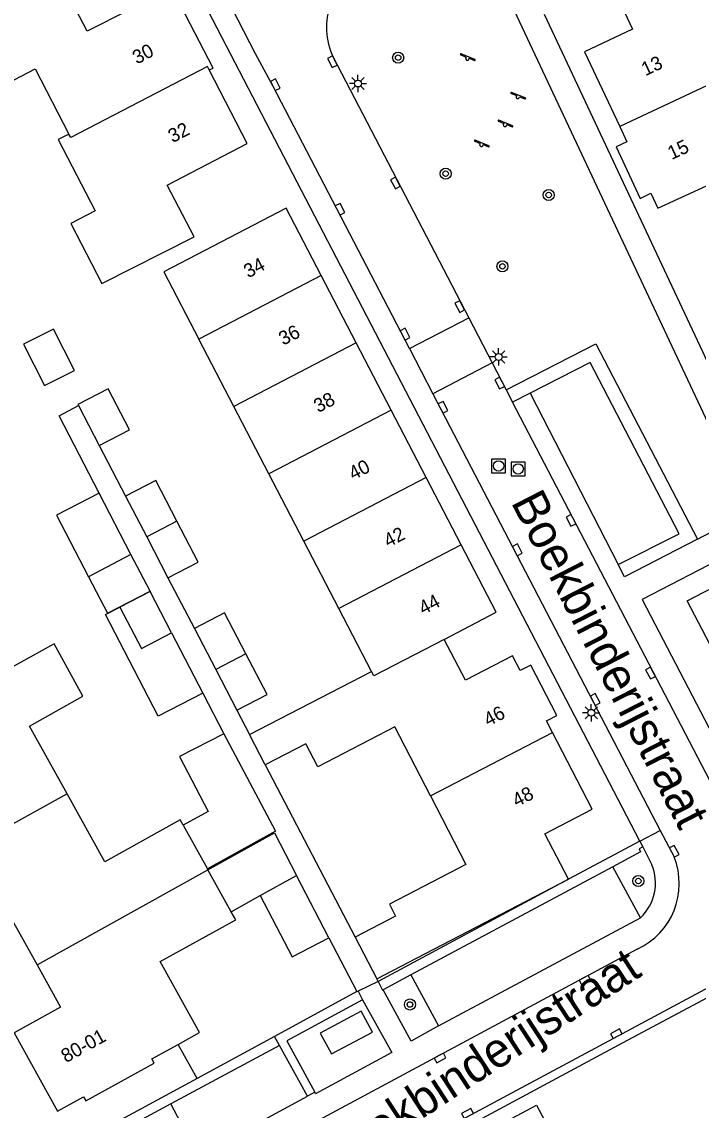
# Model space of a CAD drawing. Extents: x 136000 to 138005, y 398500 to 400500.
# Drawn here: x 137353.1 to 137402, y 399466.9 to 399545.6 of the extents above; entities that cross this region are included whole.
import ezdxf

# ---------------------------------------------------------------- set-up
doc = ezdxf.new("R2010")
doc.units = 0
for name, color, linetype in [('gg-afsc-erfafscheiding', 7, 'Continuous'), ('gg-afsc-hekwerk', 7, 'Continuous'), ('gg-afsc-muur', 7, 'Continuous'), ('gg-anno-huisnummerreeks BGT', 7, 'Continuous'), ('gg-anno-openbare ruimte label', 7, 'Continuous'), ('gg-bbg-bijgebouw', 7, 'Continuous'), ('gg-bbg-hoofdgebouw', 7, 'Continuous'), ('gg-bbg-lage trafo', 7, 'Continuous'), ('gg-bbg-luifel en loopbrug', 7, 'Continuous'), ('gg-bbg-tussenscheiding', 7, 'Continuous'), ('gg-knt-verharding', 7, 'Continuous'), ('gg-knt-verharding nz', 7, 'Continuous'), ('gt-grn-groengrens', 7, 'Continuous'), ('gt-grn-vlakafsluiter', 7, 'Continuous'), ('gt-grn-weggrens', 7, 'Continuous'), ('gt-symb-boom', 7, 'Continuous'), ('gt-symb-kolk', 7, 'Continuous'), ('gt-symb-lichtmast', 7, 'Continuous'), ('gt-symb-rioolschacht', 7, 'Continuous'), ('gt-symb-speelvoorziening', 7, 'Continuous')]:
    doc.layers.add(name, color=color, linetype=linetype)

# ---------------------------------------------------------------- blocks, each defined once
blk = doc.blocks.new('gt0-LMAST')
at = {"layer": 'gt-symb-lichtmast'}
for p, q in [((-0.182, 0.173), (-0.447, 0.438)), ((-0.005, 0.246), (-0.005, 0.621)), ((0.172, 0.173), (0.437, 0.438)), ((-0.255, -0.004), (-0.63, -0.004)), ((-0.182, -0.181), (-0.447, -0.446)), ((-0.005, -0.254), (-0.005, -0.629)), ((0.437, -0.446), (0.172, -0.181)), ((0.245, -0.004), (0.62, -0.004))]:
    blk.add_line(p, q, dxfattribs=at)
blk.add_circle((-0.005, -0.004), 0.25, dxfattribs=at)
blk = doc.blocks.new('gt0-KOLK')
at = {"layer": 'gt-symb-kolk'}
blk.add_lwpolyline([(0, 0), (0.375, 0), (0.375, 0.4), (-0.375, 0.4), (-0.375, 0), (0, 0)], dxfattribs=at)
blk = doc.blocks.new('gt0-SV')
at = {"layer": 'gt-symb-speelvoorziening'}
for p, q in [((-0.477, 0.255), (-0.08, 0.096)), ((0.542, -0.076), (-0.449, 0.324)), ((0.125, 0.014), (0.515, -0.143))]:
    blk.add_line(p, q, dxfattribs=at)
for centre, radius, start, end in [((-0.466, 0.291), 0.0369, 63.6251, 252.66016), ((-0.002, -0.005), 0.128, 127.68665, 8.59861), ((0.531, -0.111), 0.0363, 243.50852, 72.54358)]:
    blk.add_arc(centre, radius, start, end, dxfattribs=at)
blk = doc.blocks.new('gt0-BOOM')
at = {"layer": 'gt-symb-boom'}
for radius in [0.4, 0.2]:
    blk.add_circle((0, 0), radius, dxfattribs=at)
blk = doc.blocks.new('gt0-RS')
at = {"layer": 'gt-symb-rioolschacht'}
blk.add_lwpolyline([(-0.5, -0.5), (0.5, -0.5), (0.5, 0.5), (-0.5, 0.5)], close=True, dxfattribs=at)
blk.add_circle((0, 0), 0.375, dxfattribs=at)

msp = doc.modelspace()

# ---------------------------------------------------------------- linework, layer by layer
at = {"layer": 'gg-afsc-erfafscheiding'}
for p, q in [((137358.717, 399514.986), (137360.619, 399511.322)), ((137363.679, 399505.422), (137365.597, 399501.741)), ((137366.206, 399497.065), (137367.718, 399494.14)), ((137368.669, 399495.832), (137369.578, 399494.073)), ((137370.709, 399491.895), (137377.199, 399479.439)), ((137375.311, 399479.395), (137377.335, 399475.494)), ((137377.335, 399475.494), (137371.382, 399472.257)), ((137371.382, 399472.257), (137365.795, 399469.22)), ((137370.75, 399457.953), (137396.884, 399471.987))]:
    msp.add_line(p, q, dxfattribs=at)
msp.add_lwpolyline([(137358.721, 399511.525), (137355.824, 399517.133), (137357.219, 399517.873)], dxfattribs=at)
at = {"layer": 'gg-afsc-hekwerk'}
msp.add_line((137365.795, 399469.22), (137364.428, 399471.685), dxfattribs=at)
at = {"layer": 'gg-afsc-muur'}
msp.add_line((137396.884, 399471.987), (137403.426, 399475.469), dxfattribs=at)
at = {"layer": 'gg-bbg-bijgebouw'}
for p, q in [((137357.219, 399517.873), (137358.717, 399514.986)), ((137360.619, 399511.322), (137362.149, 399508.372)), ((137362.149, 399508.372), (137363.679, 399505.422)), ((137361.016, 399507.09), (137357.937, 399505.49)), ((137362.39, 399504.448), (137361.016, 399507.09)), ((137362.399, 399504.416), (137360.215, 399503.283)), ((137363.943, 399501.441), (137362.399, 399504.416)), ((137365.597, 399501.741), (137367.133, 399498.787)), ((137367.133, 399498.787), (137368.669, 399495.832)), ((137366.576, 399484.308), (137366.54, 399484.373)), ((137370.354, 399482.434), (137372.978, 399483.89)), ((137368.26, 399481.272), (137370.354, 399482.434))]:
    msp.add_line(p, q, dxfattribs=at)
for points in [[(137354.775, 399519.306), (137356.927, 399520.398), (137355.412, 399523.385), (137353.258, 399522.293), (137354.775, 399519.306)], [(137358.717, 399514.986), (137360.901, 399516.119), (137359.361, 399519.086), (137357.178, 399517.953), (137357.219, 399517.873)], [(137364.333, 399509.505), (137362.803, 399512.455), (137360.619, 399511.322)], [(137363.679, 399505.422), (137365.863, 399506.555), (137364.333, 399509.505)], [(137357.937, 399505.49), (137359.311, 399502.847), (137362.39, 399504.448)], [(137360.215, 399503.283), (137361.764, 399500.305), (137363.943, 399501.441)], [(137369.316, 399499.921), (137367.78, 399502.875), (137365.597, 399501.741)], [(137368.669, 399495.832), (137370.852, 399496.967), (137369.316, 399499.921)], [(137367.718, 399494.14), (137364.528, 399492.485), (137366.588, 399488.517), (137364.793, 399487.522)], [(137367.718, 399494.14), (137371.458, 399487.101), (137366.54, 399484.373)], [(137366.576, 399484.308), (137371.379, 399486.973), (137372.978, 399483.89)], [(137378.521, 399460.921), (137378.487, 399460.984), (137390.32, 399467.282), (137394.972, 399458.493), (137383.183, 399452.217)]]:
    msp.add_lwpolyline(points, dxfattribs=at)
at = {"layer": 'gg-bbg-hoofdgebouw'}
for p, q in [((137377.282, 399522.397), (137374.753, 399527.266)), ((137368.437, 399517.802), (137365.909, 399522.672)), ((137379.811, 399517.528), (137377.282, 399522.397)), ((137370.965, 399512.933), (137368.437, 399517.802)), ((137382.341, 399512.658), (137379.811, 399517.528)), ((137373.493, 399508.063), (137370.965, 399512.933)), ((137384.87, 399507.789), (137382.341, 399512.658)), ((137376.021, 399503.193), (137373.493, 399508.063)), ((137378.383, 399498.644), (137376.021, 399503.193)), ((137369.578, 399494.073), (137378.383, 399498.644)), ((137370.709, 399491.895), (137369.578, 399494.073)), ((137381.688, 399477.95), (137392.613, 399483.628)), ((137377.199, 399479.439), (137378.771, 399476.42)), ((137378.771, 399476.42), (137381.688, 399477.95))]:
    msp.add_line(p, q, dxfattribs=at)
for points in [[(137366.66, 399542.128), (137366.949, 399542.267), (137363.955, 399548.041), (137357.847, 399544.921), (137355.919, 399548.649), (137349.313, 399545.229), (137351.561, 399540.886), (137354.101, 399542.201), (137356.537, 399537.494)], [(137395.679, 399548.42), (137397.252, 399545.082), (137393.774, 399543.443), (137396.318, 399538.046)], [(137356.537, 399537.494), (137355.764, 399537.094), (137358.435, 399531.935), (137356.668, 399531.02), (137358.916, 399526.677), (137365.568, 399530.069), (137363.631, 399533.797), (137369.411, 399536.803), (137366.66, 399542.128)], [(137396.318, 399538.046), (137396.844, 399536.93), (137396.071, 399536.566), (137397.801, 399532.844), (137398.575, 399533.208), (137399.08, 399532.124), (137402.586, 399533.759), (137404.062, 399530.603)], [(137374.753, 399527.266), (137372.224, 399532.135), (137363.387, 399527.531), (137365.909, 399522.672)], [(137410.158, 399494.881), (137407.618, 399499.766), (137404.204, 399497.99), (137401.194, 399503.75), (137403.1, 399504.743), (137402.946, 399505.039), (137407.938, 399507.644), (137408.093, 399507.346), (137411.061, 399508.893)], [(137383.627, 399500.961), (137387.399, 399502.92), (137384.87, 399507.789)], [(137356.396, 399489.79), (137353.673, 399494.697), (137357.54, 399496.848), (137355.455, 399500.648), (137344.681, 399494.662), (137346.492, 399491.44), (137343.11, 399489.555), (137343.684, 399488.52), (137342.943, 399488.109), (137344.923, 399484.526), (137345.67, 399484.94), (137346.136, 399484.1)], [(137391.458, 399494.228), (137391.02, 399495.074), (137391.774, 399495.465), (137389.888, 399499.105), (137389.134, 399498.714), (137388.582, 399499.78), (137385.172, 399498.013), (137383.627, 399500.961)], [(137382.64, 399489.66), (137380.066, 399494.628), (137374.517, 399491.753), (137373.654, 399493.419), (137370.709, 399491.895)], [(137392.613, 399483.628), (137390.919, 399486.898), (137394.332, 399488.681), (137391.458, 399494.228)], [(137364.793, 399487.522), (137364.571, 399487.922), (137359.119, 399484.883), (137356.396, 399489.79)], [(137382.64, 399489.66), (137385.215, 399484.691), (137379.679, 399481.811)], [(137346.136, 399484.1), (137346.603, 399483.259), (137345.859, 399482.846), (137347.838, 399479.267), (137348.587, 399479.683), (137349.167, 399478.637), (137352.53, 399480.502), (137354.23, 399477.44)], [(137379.679, 399481.811), (137380.122, 399480.96), (137377.199, 399479.439)], [(137364.428, 399471.685), (137365.97, 399472.54), (137363.114, 399477.68), (137368.581, 399480.694), (137368.26, 399481.272)], [(137354.23, 399477.44), (137355.93, 399474.378), (137352.571, 399472.517), (137355.709, 399466.852), (137357.583, 399467.891), (137357.742, 399467.605), (137362.69, 399470.335), (137362.526, 399470.631), (137364.428, 399471.685)]]:
    msp.add_lwpolyline(points, dxfattribs=at)
at = {"layer": 'gg-bbg-lage trafo'}
msp.add_lwpolyline([(137375.498, 399470.996), (137378.451, 399472.573), (137377.645, 399474.082), (137374.692, 399472.504), (137375.498, 399470.996)], dxfattribs=at)
at = {"layer": 'gg-bbg-luifel en loopbrug'}
for p, q in [((137361.016, 399507.09), (137358.721, 399511.525)), ((137363.943, 399501.441), (137366.206, 399497.065)), ((137375.311, 399479.395), (137372.978, 399483.89))]:
    msp.add_line(p, q, dxfattribs=at)
for points in [[(137358.721, 399511.525), (137355.639, 399509.931), (137357.937, 399505.49)], [(137366.206, 399497.065), (137362.986, 399495.4), (137359.186, 399502.749), (137360.215, 399503.283)], [(137370.354, 399482.434), (137372.648, 399478.014), (137375.311, 399479.395)]]:
    msp.add_lwpolyline(points, dxfattribs=at)
at = {"layer": 'gg-bbg-tussenscheiding'}
for p, q in [((137405.325, 399542.26), (137396.318, 399538.046)), ((137374.753, 399527.266), (137365.909, 399522.672)), ((137377.282, 399522.397), (137368.437, 399517.802)), ((137379.811, 399517.528), (137370.965, 399512.933)), ((137382.341, 399512.658), (137373.493, 399508.063)), ((137364.333, 399509.505), (137362.149, 399508.372)), ((137384.87, 399507.789), (137376.021, 399503.193)), ((137369.316, 399499.921), (137367.133, 399498.787)), ((137382.64, 399489.66), (137391.458, 399494.228)), ((137356.396, 399489.79), (137346.136, 399484.1)), ((137364.793, 399487.522), (137366.54, 399484.373)), ((137354.23, 399477.44), (137366.576, 399484.308)), ((137368.26, 399481.272), (137366.576, 399484.308))]:
    msp.add_line(p, q, dxfattribs=at)
for points in [[(137366.66, 399542.128), (137366.534, 399542.37), (137356.663, 399537.252), (137356.537, 399537.494)], [(137383.627, 399500.961), (137378.549, 399498.324), (137378.383, 399498.644)]]:
    msp.add_lwpolyline(points, dxfattribs=at)
at = {"layer": 'gg-knt-verharding'}
for p, q in [((137390.857, 399546.159), (137407.559, 399510.54)), ((137375.617, 399543.05), (137385.415, 399524.206)), ((137381.124, 399521.99), (137385.415, 399524.206)), ((137385.415, 399524.206), (137387.111, 399520.944)), ((137381.124, 399521.99), (137382.823, 399518.724)), ((137387.111, 399520.944), (137382.823, 399518.724)), ((137387.111, 399520.944), (137388.121, 399519.001)), ((137382.823, 399518.724), (137399.249, 399487.146)), ((137388.121, 399519.001), (137388.585, 399518.11)), ((137389.86, 399518.765), (137388.585, 399518.11)), ((137399.249, 399487.146), (137400.244, 399485.234)), ((137397.763, 399486.373), (137392.62, 399483.614)), ((137397.763, 399486.373), (137397.98, 399485.955)), ((137397.98, 399485.955), (137398.646, 399484.673)), ((137395.826, 399484.525), (137381.238, 399476.71)), ((137397.82, 399480.842), (137395.826, 399484.525)), ((137392.62, 399483.614), (137378.862, 399476.233)), ((137397.588, 399478.571), (137361.451, 399459.168)), ((137381.238, 399476.71), (137379.235, 399475.637)), ((137381.238, 399476.71), (137383.22, 399473.012)), ((137403.133, 399476.015), (137363.775, 399454.888)), ((137377.415, 399475.537), (137377.739, 399474.897)), ((137371.741, 399471.608), (137363.886, 399467.382)), ((137371.741, 399471.608), (137371.382, 399472.257)), ((137373.771, 399467.936), (137371.741, 399471.608)), ((137365.795, 399469.22), (137354.384, 399463.054)), ((137374.292, 399468.225), (137373.771, 399467.936)), ((137363.886, 399467.382), (137354.678, 399462.428)), ((137365.875, 399463.687), (137363.886, 399467.382))]:
    msp.add_line(p, q, dxfattribs=at)
for points in [[(137401.927, 399508.213), (137405.713, 399510.174), (137385.534, 399553.205)], [(137381.124, 399521.99), (137371.266, 399540.969), (137370.002, 399543.304), (137367.108, 399548.985)], [(137397.763, 399486.373), (137374.301, 399531.545), (137365.654, 399548.232)], [(137396.215, 399506.384), (137400.608, 399508.591), (137394.183, 399520.987), (137389.86, 399518.765)], [(137408.423, 399478.852), (137408.607, 399478.971), (137408.725, 399479.156), (137408.734, 399479.313), (137408.699, 399479.481), (137399.304, 399497.498), (137388.585, 399518.11)], [(137408.179, 399509.149), (137397.941, 399503.835), (137413.293, 399474.333)], [(137401.927, 399508.213), (137396.659, 399505.484), (137396.215, 399506.384)], [(137397.98, 399485.955), (137397.722, 399485.822), (137397.81, 399485.593), (137395.826, 399484.525)], [(137378.862, 399476.233), (137379.188, 399475.612), (137379.235, 399475.637)], [(137383.22, 399473.012), (137381.243, 399471.923), (137379.235, 399475.637)], [(137377.739, 399474.897), (137372.283, 399471.941), (137374.292, 399468.225)]]:
    msp.add_lwpolyline(points, dxfattribs=at)
for centre, radius, start, end in [((137380.077, 399545.187), 4.946, 113.54188, 205.5966), ((137395.421, 399483.296), 5.198, 294.64051, 21.89314), ((137395.43, 399483.362), 3.473, 313.486, 22.17949)]:
    msp.add_arc(centre, radius, start, end, dxfattribs=at)
at = {"layer": 'gg-knt-verharding nz'}
for p, q in [((137389.86, 399518.765), (137396.215, 399506.384)), ((137383.22, 399473.012), (137397.82, 399480.842)), ((137365.875, 399463.687), (137373.771, 399467.936))]:
    msp.add_line(p, q, dxfattribs=at)
msp.add_lwpolyline([(137377.739, 399474.897), (137379.85, 399471.084), (137374.353, 399468.113), (137374.292, 399468.225)], dxfattribs=at)
at = {"layer": 'gt-grn-groengrens'}
msp.add_lwpolyline([(137388.121, 399519.001), (137394.597, 399522.337), (137401.927, 399508.213)], dxfattribs=at)
at = {"layer": 'gt-grn-vlakafsluiter'}
for p, q in [((137362.39, 399504.448), (137362.399, 399504.416)), ((137378.862, 399476.233), (137377.415, 399475.537))]:
    msp.add_line(p, q, dxfattribs=at)
at = {"layer": 'gt-grn-weggrens'}
for p, q in [((137397.763, 399486.373), (137399.249, 399487.146)), ((137392.613, 399483.628), (137392.62, 399483.614)), ((137378.862, 399476.233), (137378.771, 399476.42)), ((137377.335, 399475.494), (137377.415, 399475.537))]:
    msp.add_line(p, q, dxfattribs=at)

# ---------------------------------------------------------------- block references
at = {"layer": 'gt-symb-boom'}
for p in [(137380.314, 399543.014), (137383.743, 399534.628), (137391.185, 399533.084), (137387.848, 399527.928), (137397.667, 399483.495), (137381.163, 399474.565)]:
    msp.add_blockref('gt0-BOOM', p, dxfattribs=at)
at = {"layer": 'gt-symb-kolk'}
for p, rotation in [((137375.739, 399542.814), 117.47099473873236), ((137371.266, 399540.969), -62.59401660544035), ((137380.298, 399534.047), 117.47099473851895), ((137375.936, 399531.964), -62.50380294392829), ((137384.946, 399525.107), 117.47099473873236), ((137380.633, 399522.933), -62.51468631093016), ((137387.817, 399519.586), 117.47099473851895), ((137383.382, 399517.649), -62.51468631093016), ((137392.981, 399509.654), 117.47815467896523), ((137388.743, 399507.343), -62.514686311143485), ((137398.721, 399498.619), 117.47815467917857), ((137394.371, 399496.523), -62.51468631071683), ((137400.081, 399485.547), -62.51468631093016), ((137393.715, 399476.492), -151.7637393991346), ((137396.169, 399472.275), 28.22533354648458), ((137383.25, 399470.873), -151.76373939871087), ((137385.421, 399466.506), 28.2253335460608)]:
    msp.add_blockref('gt0-KOLK', p, dxfattribs=dict(at, rotation=rotation))
at = {"layer": 'gt-symb-lichtmast'}
for p in [(137377.419, 399541.15), (137387.579, 399521.386), (137394.27, 399495.657)]:
    msp.add_blockref('gt0-LMAST', p, dxfattribs=at)
at = {"layer": 'gt-symb-rioolschacht'}
for p in [(137387.568, 399513.5), (137388.986, 399513.281)]:
    msp.add_blockref('gt0-RS', p, dxfattribs=at)
at = {"layer": 'gt-symb-speelvoorziening'}
for p in [(137385.309, 399542.96), (137388.959, 399540.181), (137388.033, 399538.162), (137386.326, 399536.72)]:
    msp.add_blockref('gt0-SV', p, dxfattribs=at)

# ---------------------------------------------------------------- texts
at = {"layer": 'gg-anno-huisnummerreeks BGT'}
for s, rotation, p in [('30', 27.4, (137361.441, 399542.511)), ('13', 25.2, (137398.174, 399541.667)), ('32', 27.3, (137364.022, 399536.83)), ('15', 24.9, (137400.069, 399535.611)), ('34', 27.4, (137369.479, 399527.055)), ('36', 27.4, (137372.008, 399522.186)), ('38', 27.4, (137374.537, 399517.317)), ('40', 27.5, (137377.067, 399512.446)), ('42', 27.4, (137379.596, 399507.578)), ('44', 27.4, (137382.125, 399502.709)), ('46', 27.4, (137386.819, 399494.643)), ('48', 27.4, (137388.883, 399488.812)), ('80-01', 29, (137356.318, 399470.32))]:
    msp.add_text(s, height=1, rotation=rotation, dxfattribs=at).set_placement(p)
at = {"layer": 'gg-anno-openbare ruimte label'}
for rotation, p in [(297.2, (137388.432, 399510.888)), (33.1, (137375.611, 399462.087))]:
    msp.add_text('Boekbinderijstraat', height=2.5, rotation=rotation, dxfattribs=at).set_placement(p)

doc.saveas('drawing.dxf')
